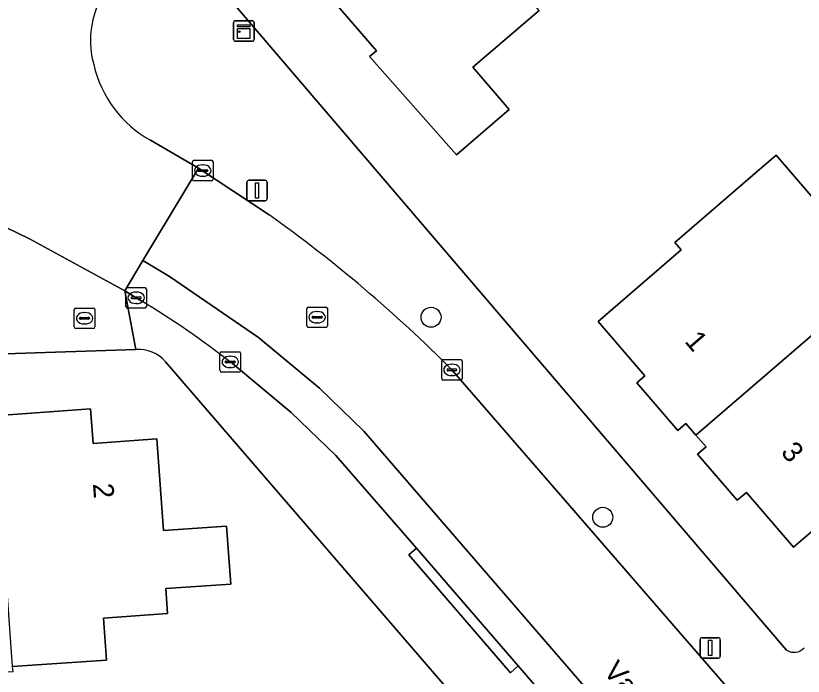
# Model space of a CAD drawing. Extents: x 161772 to 163126, y 383092 to 383917.
# Drawn here: x 162433.68 to 162472.13, y 383459.92 to 383492.19 of the extents above; entities that cross this region are included whole.
import ezdxf

# ---------------------------------------------------------------- set-up
doc = ezdxf.new("R2010")
doc.units = 0
for name, color, linetype in [('IMGEO_Boom', 7, 'Continuous'), ('IMGEO_Brandkraan', 7, 'Continuous'), ('IMGEO_Erf', 7, 'Continuous'), ('IMGEO_Kast', 7, 'Continuous'), ('IMGEO_Kolk', 7, 'Continuous'), ('IMGEO_Lichtmast', 7, 'Continuous'), ('IMGEO_Openbare_ruimte_label', 7, 'Continuous'), ('IMGEO_Pand', 7, 'Continuous'), ('IMGEO_Pand_nummerreeks', 7, 'Continuous'), ('IMGEO_Parkeervlak_open', 7, 'Continuous'), ('IMGEO_Rijbaan_lokaal_gesloten', 7, 'Continuous'), ('IMGEO_Rijbaan_lokaal_open', 7, 'Continuous'), ('IMGEO_Rioolput', 7, 'Continuous'), ('IMGEO_Voetpad_open', 7, 'Continuous')]:
    doc.layers.add(name, color=color, linetype=linetype)

msp = doc.modelspace()

# ---------------------------------------------------------------- linework, layer by layer
at = {"layer": 'IMGEO_Boom'}
for centre in [(162453.953, 383477.462), (162462.338, 383467.689)]:
    msp.add_circle(centre, 0.489, dxfattribs=at)
at = {"layer": 'IMGEO_Brandkraan'}
for p, q in [((162436.535, 383476.988), (162436.535, 383477.84)), ((162436.61, 383477.914), (162437.462, 383477.914)), ((162437.536, 383477.84), (162437.536, 383476.988)), ((162436.794, 383477.408), (162436.794, 383477.42)), ((162437.232, 383477.371), (162436.834, 383477.371)), ((162436.837, 383477.457), (162437.235, 383477.457)), ((162437.023, 383477.694), (162437.048, 383477.694)), ((162437.278, 383477.42), (162437.278, 383477.408)), ((162437.046, 383477.134), (162437.021, 383477.134)), ((162437.462, 383476.914), (162436.61, 383476.914))]:
    msp.add_line(p, q, dxfattribs=at)
for points in [[(162436.535, 383476.988), (162436.535, 383477.84)], [(162436.61, 383477.914), (162437.462, 383477.914)], [(162437.536, 383477.84), (162437.536, 383476.988)], [(162437.462, 383476.914), (162436.61, 383476.914)]]:
    msp.add_lwpolyline(points, dxfattribs=at)
for centre, radius, start, end in [((162436.612, 383477.838), 0.0765, 91.552, 178.448), ((162436.612, 383477.838), 0.0765, 91.552, 178.448), ((162437.46, 383477.838), 0.0765, 1.552, 88.448), ((162437.46, 383477.838), 0.0765, 1.552, 88.448), ((162436.834, 383477.417), 0.0403, 85.8775, 175.7526), ((162436.831, 383477.407), 0.0366, 178.938, 274.7102), ((162437.235, 383477.414), 0.043, 264.8664, 352.4533), ((162437.239, 383477.419), 0.0386, 1.7309, 96.639), ((162436.612, 383476.99), 0.0765, 181.552, 268.448), ((162436.612, 383476.99), 0.0765, 181.552, 268.448), ((162437.46, 383476.99), 0.0765, 271.552, 358.448), ((162437.46, 383476.99), 0.0765, 271.552, 358.448)]:
    msp.add_arc(centre, radius, start, end, dxfattribs=at)
for centre, major_axis, ratio, start_param, end_param in [((162437.022, 383477.414), (-0.387, 0.002), 0.722429, 4.712389, 7.853982), ((162437.047, 383477.414), (-0.39, 0.002), 0.717154, 1.570796, 4.712389)]:
    msp.add_ellipse(centre, major_axis=major_axis, ratio=ratio, start_param=start_param, end_param=end_param, dxfattribs=at)
at = {"layer": 'IMGEO_Erf'}
for points in [[(162459.226, 383492.453), (162456, 383489.682), (162457.772, 383487.618), (162455.192, 383485.402), (162450.954, 383490.196), (162451.289, 383490.484), (162447.878, 383494.454)], [(162443.646, 383493.597), (162471.315, 383461.198)], [(162439.546, 383475.883), (162426.801, 383475.456), (162425.429, 383475.046), (162424.669, 383474.563), (162400.868, 383453.897), (162399.336, 383452.584), (162328.478, 383391.862), (162318.405, 383382.124), (162326.388, 383374.044), (162352.897, 383347.213), (162466.894, 383444.571), (162467.039, 383444.858), (162466.94, 383445.164), (162440.986, 383475.293)]]:
    msp.add_lwpolyline(points, dxfattribs=at)
for points in [[(162470.797, 383485.377), (162473.192, 383482.598), (162475.647, 383479.695), (162475.871, 383479.435), (162477.638, 383477.385), (162480.902, 383473.597), (162475.944, 383469.204), (162475.582, 383469.624), (162471.649, 383466.235), (162469.351, 383468.902), (162468.908, 383468.521), (162466.968, 383470.773), (162467.381, 383471.129), (162466.885, 383471.705), (162466.391, 383472.278), (162465.997, 383471.938), (162463.999, 383474.258), (162464.396, 383474.6), (162462.113, 383477.25), (162466.174, 383480.749), (162465.855, 383481.119), (162469.643, 383484.383)], [(162422.044, 383465.741), (162425.015, 383465.957), (162424.876, 383470.434), (162428.025, 383470.663), (162427.906, 383472.301), (162432.62, 383472.644), (162437.334, 383472.987), (162437.457, 383471.303), (162440.572, 383471.53), (162440.898, 383467.039), (162443.972, 383467.263), (162444.179, 383464.424), (162441.01, 383464.205), (162441.093, 383462.985), (162437.964, 383462.769), (162438.104, 383460.718), (162433.509, 383460.4), (162433.528, 383460.14), (162425.228, 383459.567), (162424.984, 383463.096), (162422.25, 383462.907)]]:
    msp.add_lwpolyline(points, close=True, dxfattribs=at)
for centre, radius, start, end in [((162439.702, 383474.21), 1.68, 40.1247, 95.3153), ((162471.674, 383461.76), 0.667, 237.4634, 317.5318)]:
    msp.add_arc(centre, radius, start, end, dxfattribs=at)
at = {"layer": 'IMGEO_Kast'}
for p, q in [((162444.313, 383491.026), (162444.313, 383491.867)), ((162444.313, 383491.867), (162444.313, 383491.026)), ((162444.388, 383491.951), (162445.229, 383491.951)), ((162445.229, 383491.951), (162444.388, 383491.951)), ((162445.313, 383491.876), (162445.313, 383491.035)), ((162445.313, 383491.035), (162445.313, 383491.876)), ((162445.238, 383490.951), (162444.397, 383490.951)), ((162444.397, 383490.951), (162445.238, 383490.951))]:
    msp.add_line(p, q, dxfattribs=at)
for points in [[(162444.508, 383491.741), (162445.108, 383491.741), (162445.108, 383491.656), (162444.508, 383491.656), (162444.508, 383491.741)], [(162444.508, 383491.566), (162445.108, 383491.566), (162445.108, 383491.077), (162444.508, 383491.077), (162444.508, 383491.566)]]:
    msp.add_lwpolyline(points, dxfattribs=at)
msp.add_circle((162444.592, 383491.415), 0.0377, dxfattribs=at)
for centre, start, end in [((162444.391, 383491.873), 92.4484, 184.2845), ((162444.391, 383491.873), 92.4484, 184.2845), ((162445.235, 383491.873), 2.4484, 94.2845), ((162445.235, 383491.873), 2.4484, 94.2845), ((162444.391, 383491.029), 182.4484, 274.2845), ((162444.391, 383491.029), 182.4484, 274.2845), ((162445.235, 383491.029), 272.4484, 4.2845), ((162445.235, 383491.029), 272.4484, 4.2845)]:
    msp.add_arc(centre, 0.0779, start, end, dxfattribs=at)
at = {"layer": 'IMGEO_Kolk'}
for p, q in [((162442.308, 383484.204), (162442.308, 383485.056)), ((162442.383, 383485.13), (162443.235, 383485.13)), ((162443.309, 383485.056), (162443.309, 383484.204)), ((162442.61, 383484.673), (162443.008, 383484.673)), ((162442.796, 383484.91), (162442.821, 383484.91)), ((162442.567, 383484.624), (162442.567, 383484.636)), ((162443.005, 383484.587), (162442.607, 383484.587)), ((162442.819, 383484.35), (162442.794, 383484.35)), ((162443.051, 383484.636), (162443.051, 383484.624)), ((162443.235, 383484.13), (162442.383, 383484.13)), ((162439.131, 383478.913), (162439.983, 383478.913)), ((162439.056, 383477.987), (162439.056, 383478.839)), ((162439.544, 383478.693), (162439.569, 383478.693)), ((162440.057, 383478.839), (162440.057, 383477.987)), ((162439.315, 383478.407), (162439.315, 383478.419)), ((162439.753, 383478.37), (162439.355, 383478.37)), ((162439.358, 383478.456), (162439.756, 383478.456)), ((162439.567, 383478.133), (162439.542, 383478.133)), ((162439.799, 383478.419), (162439.799, 383478.407)), ((162439.983, 383477.913), (162439.131, 383477.913)), ((162443.649, 383474.854), (162443.649, 383475.706)), ((162443.724, 383475.78), (162444.576, 383475.78)), ((162444.137, 383475.56), (162444.162, 383475.56)), ((162444.65, 383475.706), (162444.65, 383474.854)), ((162443.908, 383475.274), (162443.908, 383475.286)), ((162444.346, 383475.237), (162443.948, 383475.237)), ((162443.951, 383475.323), (162444.349, 383475.323)), ((162444.392, 383475.286), (162444.392, 383475.274)), ((162454.473, 383474.466), (162454.473, 383475.318)), ((162454.548, 383475.392), (162455.4, 383475.392)), ((162454.961, 383475.172), (162454.986, 383475.172)), ((162455.474, 383475.318), (162455.474, 383474.466)), ((162444.576, 383474.78), (162443.724, 383474.78)), ((162444.16, 383475), (162444.135, 383475)), ((162454.732, 383474.886), (162454.732, 383474.898)), ((162455.17, 383474.849), (162454.772, 383474.849)), ((162454.775, 383474.935), (162455.173, 383474.935)), ((162455.216, 383474.898), (162455.216, 383474.886)), ((162455.4, 383474.392), (162454.548, 383474.392)), ((162454.984, 383474.612), (162454.959, 383474.612))]:
    msp.add_line(p, q, dxfattribs=at)
for points in [[(162442.308, 383484.204), (162442.308, 383485.056)], [(162442.383, 383485.13), (162443.235, 383485.13)], [(162443.309, 383485.056), (162443.309, 383484.204)], [(162443.235, 383484.13), (162442.383, 383484.13)], [(162439.131, 383478.913), (162439.983, 383478.913)], [(162439.056, 383477.987), (162439.056, 383478.839)], [(162440.057, 383478.839), (162440.057, 383477.987)], [(162439.983, 383477.913), (162439.131, 383477.913)], [(162443.649, 383474.854), (162443.649, 383475.706)], [(162443.724, 383475.78), (162444.576, 383475.78)], [(162444.65, 383475.706), (162444.65, 383474.854)], [(162454.473, 383474.466), (162454.473, 383475.318)], [(162454.548, 383475.392), (162455.4, 383475.392)], [(162455.474, 383475.318), (162455.474, 383474.466)], [(162444.576, 383474.78), (162443.724, 383474.78)], [(162455.4, 383474.392), (162454.548, 383474.392)]]:
    msp.add_lwpolyline(points, dxfattribs=at)
for centre, radius, start, end in [((162442.385, 383485.054), 0.0765, 91.552, 178.448), ((162442.385, 383485.054), 0.0765, 91.552, 178.448), ((162443.233, 383485.054), 0.0765, 1.552, 88.448), ((162443.233, 383485.054), 0.0765, 1.552, 88.448), ((162442.607, 383484.633), 0.0403, 85.8775, 175.7526), ((162443.012, 383484.635), 0.0386, 1.7309, 96.639), ((162442.604, 383484.623), 0.0366, 178.938, 274.7102), ((162443.008, 383484.63), 0.043, 264.8664, 352.4533), ((162442.385, 383484.206), 0.0765, 181.552, 268.448), ((162442.385, 383484.206), 0.0765, 181.552, 268.448), ((162443.233, 383484.206), 0.0765, 271.552, 358.448), ((162443.233, 383484.206), 0.0765, 271.552, 358.448), ((162439.133, 383478.837), 0.0765, 91.552, 178.448), ((162439.133, 383478.837), 0.0765, 91.552, 178.448), ((162439.981, 383478.837), 0.0765, 1.552, 88.448), ((162439.981, 383478.837), 0.0765, 1.552, 88.448), ((162439.355, 383478.416), 0.0403, 85.8775, 175.7526), ((162439.352, 383478.406), 0.0366, 178.938, 274.7102), ((162439.756, 383478.413), 0.043, 264.8664, 352.4533), ((162439.76, 383478.418), 0.0386, 1.7309, 96.639), ((162439.133, 383477.989), 0.0765, 181.552, 268.448), ((162439.133, 383477.989), 0.0765, 181.552, 268.448), ((162439.981, 383477.989), 0.0765, 271.552, 358.448), ((162439.981, 383477.989), 0.0765, 271.552, 358.448), ((162443.726, 383475.704), 0.0765, 91.552, 178.448), ((162443.726, 383475.704), 0.0765, 91.552, 178.448), ((162444.574, 383475.704), 0.0765, 1.552, 88.448), ((162444.574, 383475.704), 0.0765, 1.552, 88.448), ((162443.948, 383475.283), 0.0403, 85.8775, 175.7526), ((162443.945, 383475.273), 0.0366, 178.938, 274.7102), ((162444.349, 383475.28), 0.043, 264.8664, 352.4533), ((162444.353, 383475.285), 0.0386, 1.7309, 96.639), ((162454.55, 383475.316), 0.0765, 91.552, 178.448), ((162454.55, 383475.316), 0.0765, 91.552, 178.448), ((162455.398, 383475.316), 0.0765, 1.552, 88.448), ((162455.398, 383475.316), 0.0765, 1.552, 88.448), ((162443.726, 383474.856), 0.0765, 181.552, 268.448), ((162443.726, 383474.856), 0.0765, 181.552, 268.448), ((162444.574, 383474.856), 0.0765, 271.552, 358.448), ((162444.574, 383474.856), 0.0765, 271.552, 358.448), ((162454.772, 383474.895), 0.0403, 85.8775, 175.7526), ((162454.769, 383474.885), 0.0366, 178.938, 274.7102), ((162455.173, 383474.892), 0.043, 264.8664, 352.4533), ((162455.177, 383474.897), 0.0386, 1.7309, 96.639), ((162454.55, 383474.468), 0.0765, 181.552, 268.448), ((162454.55, 383474.468), 0.0765, 181.552, 268.448), ((162455.398, 383474.468), 0.0765, 271.552, 358.448), ((162455.398, 383474.468), 0.0765, 271.552, 358.448)]:
    msp.add_arc(centre, radius, start, end, dxfattribs=at)
for centre, major_axis, ratio, start_param, end_param in [((162442.795, 383484.63), (-0.387, 0.002), 0.722429, 4.712389, 7.853982), ((162442.82, 383484.63), (-0.39, 0.002), 0.717154, 1.570796, 4.712389), ((162439.543, 383478.413), (-0.387, 0.002), 0.722429, 4.712389, 7.853982), ((162439.568, 383478.413), (-0.39, 0.002), 0.717154, 1.570796, 4.712389), ((162444.136, 383475.28), (-0.387, 0.002), 0.722429, 4.712389, 7.853982), ((162444.161, 383475.28), (-0.39, 0.002), 0.717154, 1.570796, 4.712389), ((162454.96, 383474.892), (-0.387, 0.002), 0.722429, 4.712389, 7.853982), ((162454.985, 383474.892), (-0.39, 0.002), 0.717154, 1.570796, 4.712389)]:
    msp.add_ellipse(centre, major_axis=major_axis, ratio=ratio, start_param=start_param, end_param=end_param, dxfattribs=at)
at = {"layer": 'IMGEO_Lichtmast'}
for p, q in [((162444.961, 383483.255), (162444.961, 383484.055)), ((162444.961, 383484.055), (162444.961, 383483.255)), ((162445.061, 383484.155), (162445.851, 383484.155)), ((162445.851, 383484.155), (162445.061, 383484.155)), ((162445.951, 383484.055), (162445.951, 383483.255)), ((162445.951, 383483.255), (162445.951, 383484.055)), ((162445.851, 383483.155), (162445.061, 383483.155)), ((162445.061, 383483.155), (162445.851, 383483.155)), ((162467.088, 383460.908), (162467.088, 383461.708)), ((162467.088, 383461.708), (162467.088, 383460.908)), ((162467.188, 383461.808), (162467.978, 383461.808)), ((162467.978, 383461.808), (162467.188, 383461.808)), ((162468.078, 383461.708), (162468.078, 383460.908)), ((162468.078, 383460.908), (162468.078, 383461.708)), ((162467.978, 383460.808), (162467.188, 383460.808)), ((162467.188, 383460.808), (162467.978, 383460.808))]:
    msp.add_line(p, q, dxfattribs=at)
for points in [[(162445.381, 383484.03), (162445.531, 383484.03), (162445.531, 383483.28), (162445.381, 383483.28), (162445.381, 383484.03)], [(162467.508, 383461.683), (162467.658, 383461.683), (162467.658, 383460.933), (162467.508, 383460.933), (162467.508, 383461.683)]]:
    msp.add_lwpolyline(points, dxfattribs=at)
for centre, start, end in [((162445.061, 383484.055), 90, 180), ((162445.061, 383484.055), 90, 180), ((162445.851, 383484.055), 0, 90), ((162445.851, 383484.055), 360, 90), ((162445.061, 383483.255), 180, 270), ((162445.061, 383483.255), 180, 270), ((162445.851, 383483.255), 270, 0), ((162445.851, 383483.255), 270, 0), ((162467.188, 383461.708), 90, 180), ((162467.188, 383461.708), 90, 180), ((162467.978, 383461.708), 0, 90), ((162467.978, 383461.708), 360, 90), ((162467.188, 383460.908), 180, 270), ((162467.188, 383460.908), 180, 270), ((162467.978, 383460.908), 270, 0), ((162467.978, 383460.908), 270, 0)]:
    msp.add_arc(centre, 0.1, start, end, dxfattribs=at)
at = {"layer": 'IMGEO_Pand'}
for points in [[(162459.226, 383492.453), (162453.448, 383499.171), (162452.8, 383498.615), (162451.994, 383498.676), (162450.75, 383497.608), (162450.694, 383496.873), (162447.878, 383494.454), (162451.289, 383490.484), (162450.954, 383490.196), (162455.192, 383485.402), (162457.772, 383487.618), (162456, 383489.682)], [(162475.871, 383479.435), (162475.647, 383479.695), (162473.192, 383482.598), (162470.797, 383485.377), (162469.643, 383484.383), (162465.855, 383481.119), (162466.174, 383480.749), (162462.113, 383477.25), (162464.396, 383474.6), (162463.999, 383474.258), (162465.997, 383471.938), (162466.391, 383472.278), (162466.885, 383471.705)], [(162475.871, 383479.435), (162466.885, 383471.705), (162467.381, 383471.129), (162466.968, 383470.773), (162468.908, 383468.521), (162469.351, 383468.902), (162471.649, 383466.235), (162475.582, 383469.624), (162475.944, 383469.204), (162480.902, 383473.597), (162477.638, 383477.385)], [(162433.509, 383460.4), (162438.104, 383460.718), (162437.964, 383462.769), (162441.093, 383462.985), (162441.01, 383464.205), (162444.179, 383464.424), (162443.972, 383467.263), (162440.898, 383467.039), (162440.572, 383471.53), (162437.457, 383471.303), (162437.334, 383472.987), (162432.62, 383472.644)]]:
    msp.add_lwpolyline(points, close=True, dxfattribs=at)
at = {"layer": 'IMGEO_Parkeervlak_open'}
for points in [[(162469.567, 383450.004), (162450.674, 383471.896), (162448.505, 383473.996), (162445.53, 383476.466), (162441.183, 383479.45), (162439.885, 383480.229), (162438.997, 383478.75), (162439.807, 383478.263)], [(162444.154, 383475.279), (162447.129, 383472.809), (162449.298, 383470.709), (162453.24, 383466.174), (162458.215, 383460.428), (162463.838, 383453.885), (162466.189, 383451.164), (162466.331, 383450.993)]]:
    msp.add_lwpolyline(points, dxfattribs=at)
msp.add_arc((162416.587, 383439.779), 44.946, 52.1697, 58.8949, dxfattribs=at)
at = {"layer": 'IMGEO_Rijbaan_lokaal_gesloten'}
for points in [[(162446.051, 383482.461), (162442.601, 383484.754), (162439.885, 383480.229), (162441.183, 383479.45), (162445.53, 383476.466), (162448.505, 383473.996), (162450.674, 383471.896), (162469.567, 383450.004)], [(162476.463, 383449.96), (162474.497, 383452.239), (162470.653, 383456.659), (162468.477, 383459.302), (162454.971, 383474.895)]]:
    msp.add_lwpolyline(points, dxfattribs=at)
msp.add_arc((162406.173, 383426.405), 68.794, 44.81844, 54.57192, dxfattribs=at)
at = {"layer": 'IMGEO_Rijbaan_lokaal_open'}
msp.add_lwpolyline([(162431.078, 383482.869), (162434.351, 383481.292), (162438.997, 383478.75), (162439.885, 383480.229), (162442.601, 383484.754), (162440.257, 383486.108)], dxfattribs=at)
for centre, radius, start, end in [((162441.777, 383490.985), 4.452, 120.0025, 195.3507), ((162443.044, 383491.087), 5.706, 192.9712, 240.7587)]:
    msp.add_arc(centre, radius, start, end, dxfattribs=at)
at = {"layer": 'IMGEO_Rioolput'}
for p, q in [((162447.891, 383477.037), (162447.891, 383477.889)), ((162447.966, 383477.963), (162448.818, 383477.963)), ((162448.379, 383477.743), (162448.404, 383477.743)), ((162448.892, 383477.889), (162448.892, 383477.037)), ((162448.15, 383477.457), (162448.15, 383477.469)), ((162448.588, 383477.42), (162448.19, 383477.42)), ((162448.193, 383477.506), (162448.591, 383477.506)), ((162448.634, 383477.469), (162448.634, 383477.457)), ((162448.818, 383476.963), (162447.966, 383476.963)), ((162448.402, 383477.183), (162448.377, 383477.183))]:
    msp.add_line(p, q, dxfattribs=at)
for points in [[(162447.891, 383477.037), (162447.891, 383477.889)], [(162447.966, 383477.963), (162448.818, 383477.963)], [(162448.892, 383477.889), (162448.892, 383477.037)], [(162448.818, 383476.963), (162447.966, 383476.963)]]:
    msp.add_lwpolyline(points, dxfattribs=at)
for centre, radius, start, end in [((162447.968, 383477.887), 0.0765, 91.552, 178.448), ((162447.968, 383477.887), 0.0765, 91.552, 178.448), ((162448.816, 383477.887), 0.0765, 1.552, 88.448), ((162448.816, 383477.887), 0.0765, 1.552, 88.448), ((162448.19, 383477.466), 0.0403, 85.8775, 175.7526), ((162448.187, 383477.456), 0.0366, 178.938, 274.7102), ((162448.591, 383477.463), 0.043, 264.8664, 352.4533), ((162448.595, 383477.468), 0.0386, 1.7309, 96.639), ((162447.968, 383477.039), 0.0765, 181.552, 268.448), ((162447.968, 383477.039), 0.0765, 181.552, 268.448), ((162448.816, 383477.039), 0.0765, 271.552, 358.448), ((162448.816, 383477.039), 0.0765, 271.552, 358.448)]:
    msp.add_arc(centre, radius, start, end, dxfattribs=at)
for centre, major_axis, ratio, start_param, end_param in [((162448.378, 383477.463), (-0.387, 0.002), 0.722429, 4.712389, 7.853982), ((162448.403, 383477.463), (-0.39, 0.002), 0.717154, 1.570796, 4.712389)]:
    msp.add_ellipse(centre, major_axis=major_axis, ratio=ratio, start_param=start_param, end_param=end_param, dxfattribs=at)
at = {"layer": 'IMGEO_Voetpad_open'}
for points in [[(162471.315, 383461.198), (162443.646, 383493.597)], [(162440.257, 383486.108), (162442.601, 383484.754), (162446.051, 383482.461)], [(162438.997, 383478.75), (162434.351, 383481.292), (162431.078, 383482.869)], [(162318.405, 383382.124), (162328.478, 383391.862), (162399.336, 383452.584), (162400.868, 383453.897), (162424.669, 383474.563), (162425.429, 383475.046), (162426.801, 383475.456), (162439.546, 383475.883), (162438.997, 383478.75)], [(162439.807, 383478.263), (162438.997, 383478.75), (162439.546, 383475.883)], [(162440.986, 383475.293), (162466.94, 383445.164), (162469.273, 383443.237)], [(162452.862, 383465.848), (162453.24, 383466.174), (162449.298, 383470.709), (162447.129, 383472.809), (162444.154, 383475.279)], [(162454.971, 383474.895), (162468.477, 383459.302), (162470.653, 383456.659), (162471.47, 383457.358), (162475.29, 383452.927), (162474.497, 383452.239), (162476.463, 383449.96), (162477.278, 383450.675), (162481.257, 383446.107), (162480.443, 383445.363), (162483.08, 383442.315), (162497.757, 383425.065), (162498.328, 383425.552), (162500, 383423.597), (162501.437, 383421.916), (162500.857, 383421.422), (162501.044, 383421.202)], [(162466.331, 383450.993), (162466.189, 383451.164), (162463.838, 383453.885), (162458.215, 383460.428), (162457.826, 383460.093), (162452.862, 383465.848)]]:
    msp.add_lwpolyline(points, dxfattribs=at)
msp.add_lwpolyline([(162458.215, 383460.428), (162453.24, 383466.174), (162452.862, 383465.848), (162457.826, 383460.093)], close=True, dxfattribs=at)
for centre, radius, start, end in [((162441.777, 383490.985), 4.452, 120.0025, 195.3507), ((162443.044, 383491.087), 5.706, 192.9712, 240.7587), ((162406.173, 383426.405), 68.794, 44.81844, 54.57192), ((162416.587, 383439.779), 44.946, 52.1697, 58.8949), ((162439.702, 383474.21), 1.68, 40.1247, 95.3153), ((162471.674, 383461.76), 0.667, 237.4634, 317.5318)]:
    msp.add_arc(centre, radius, start, end, dxfattribs=at)

# ---------------------------------------------------------------- texts
at = {"layer": 'IMGEO_Openbare_ruimte_label'}
msp.add_text('Valklaan', height=1, rotation=310.9865, dxfattribs=at).set_placement((162462.326, 383460.132))
at = {"layer": 'IMGEO_Pand_nummerreeks'}
for s, rotation, p in [('1', 310.8837, (162466.297, 383476.268)), ('3', 310.8837, (162470.99, 383470.847)), ('2', 274.1518, (162437.444, 383469.325))]:
    msp.add_text(s, height=1, rotation=rotation, dxfattribs=at).set_placement(p)

doc.saveas('drawing.dxf')
